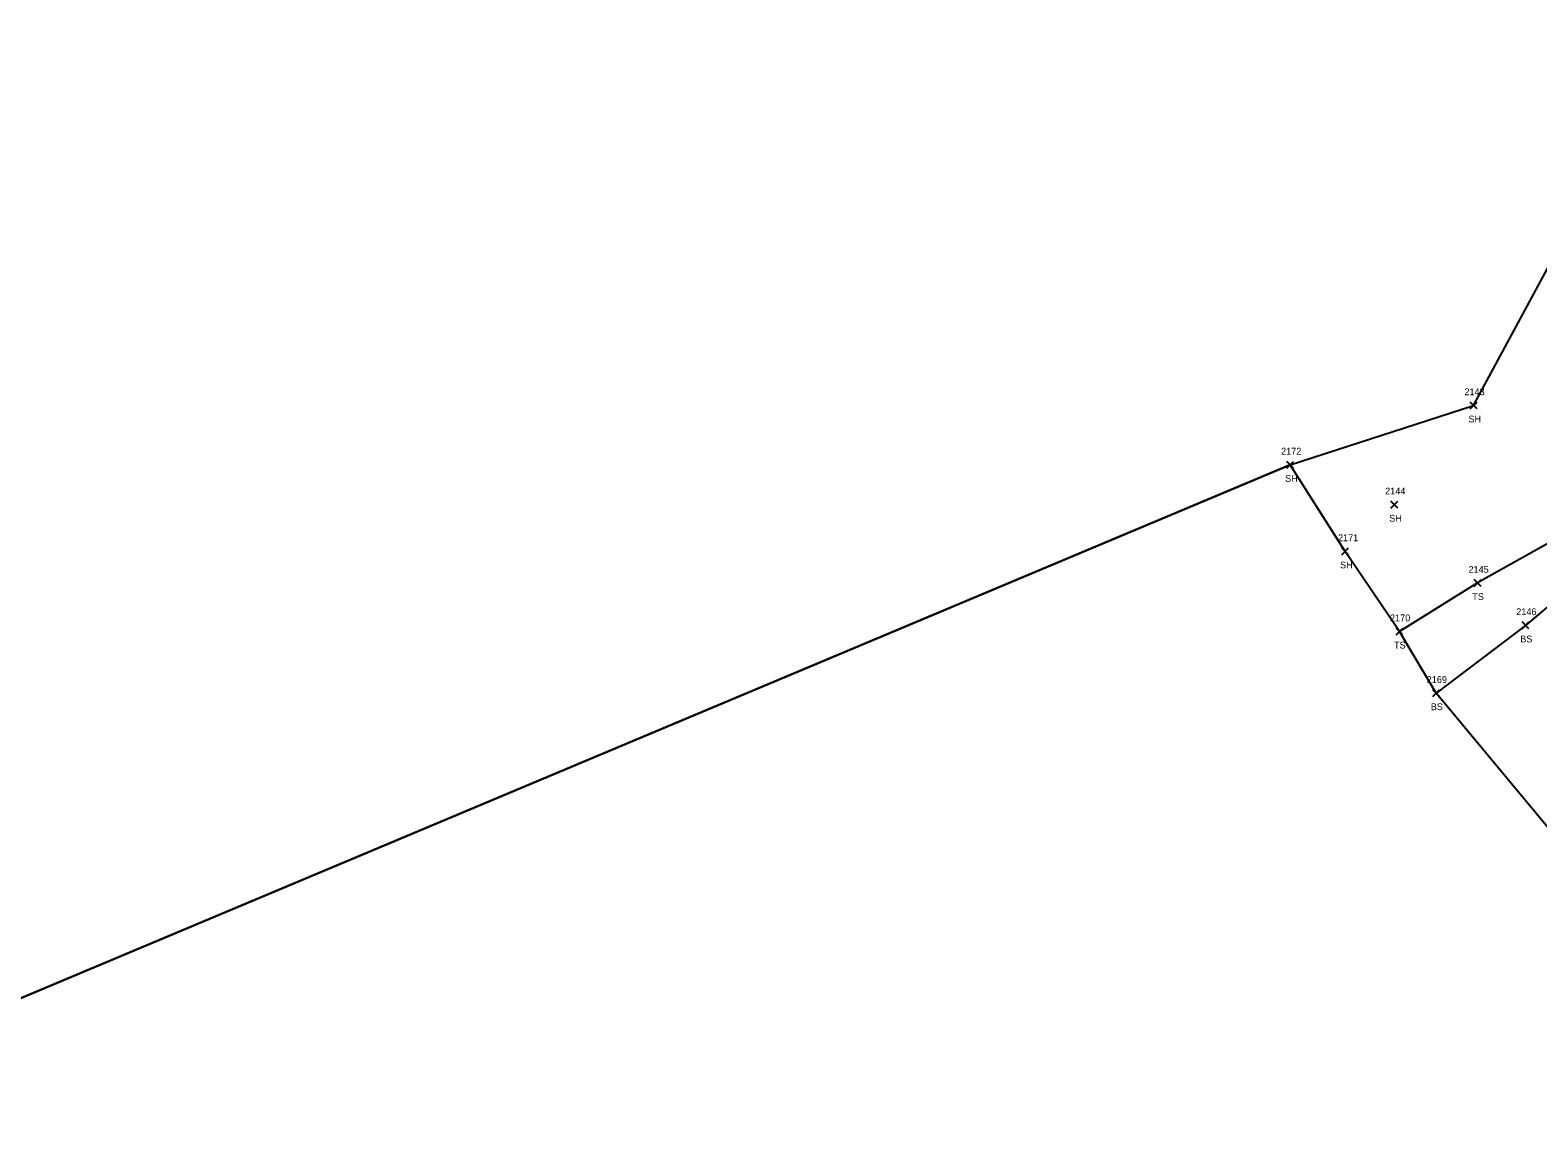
# Model space of a CAD drawing. Extents: x 1472233 to 1475777, y 540726 to 543442.
# Drawn here: x 1474263.9 to 1474707, y 542884.7 to 543209.8 of the extents above; entities that cross this region are included whole.
import ezdxf

# ---------------------------------------------------------------- set-up
doc = ezdxf.new("R2010")
doc.units = 0
for name, color, linetype in [('L_A', 7, 'Continuous'), ('L_I', 7, 'Continuous'), ('L_TIC', 7, 'Continuous'), ('LELB', 7, 'Continuous'), ('LSOGP', 7, 'Continuous')]:
    doc.layers.add(name, color=color, linetype=linetype)

msp = doc.modelspace()

# ---------------------------------------------------------------- linework, layer by layer
at = {"layer": 'L_TIC'}
for points in [[(1474687.09, 543098.49), (1474689.09, 543100.49)], [(1474689.09, 543098.49), (1474687.09, 543100.49)], [(1474633.21, 543081.03), (1474635.21, 543083.03)], [(1474635.21, 543081.03), (1474633.21, 543083.03)], [(1474663.78, 543069.31), (1474665.78, 543071.31)], [(1474665.78, 543069.31), (1474663.78, 543071.31)], [(1474649.36, 543055.57), (1474651.36, 543057.57)], [(1474651.36, 543055.57), (1474649.36, 543057.57)], [(1474688.27, 543046.28), (1474690.27, 543048.28)], [(1474690.27, 543046.28), (1474688.27, 543048.28)], [(1474665.29, 543032.02), (1474667.29, 543034.02)], [(1474667.29, 543032.02), (1474665.29, 543034.02)], [(1474702.36, 543033.83), (1474704.36, 543035.83)], [(1474704.36, 543033.83), (1474702.36, 543035.83)], [(1474676.06, 543013.89), (1474678.06, 543015.89)], [(1474678.06, 543013.89), (1474676.06, 543015.89)]]:
    msp.add_lwpolyline(points, dxfattribs=at)
at = {"layer": 'LELB'}
for points in [[(1474774.86, 543209.81), (1474768.36, 543168.66), (1474758.97, 543133.29), (1474732.48, 543071.51), (1474689.27, 543047.28), (1474666.29, 543033.02)], [(1474783.97, 543209.71), (1474773.95, 543166.18), (1474767.1, 543129.22), (1474741.6, 543067.26), (1474703.36, 543034.83), (1474677.06, 543014.89)]]:
    msp.add_lwpolyline(points, dxfattribs=at)
at = {"layer": 'LSOGP'}
for points in [[(1474164.82, 542884.74), (1474634.21, 543082.03), (1474688.09, 543099.49), (1474722.89, 543164)], [(1474634.21, 543082.03), (1474164.82, 542884.74)], [(1474713.35, 542971.28), (1474677.06, 543014.89), (1474666.29, 543033.02), (1474650.36, 543056.57), (1474634.21, 543082.03)]]:
    msp.add_lwpolyline(points, dxfattribs=at)

# ---------------------------------------------------------------- texts
at = {"layer": 'L_A'}
for s, p in [('SH', (1474686.57, 543094.49)), ('SH', (1474632.7, 543077.03)), ('SH', (1474663.27, 543065.31)), ('SH', (1474648.85, 543051.57)), ('TS', (1474687.68, 543042.28)), ('TS', (1474664.7, 543028.02)), ('BS', (1474701.8, 543029.83)), ('BS', (1474675.5, 543009.89))]:
    msp.add_text(s, height=2, dxfattribs=at).set_placement(p)
at = {"layer": 'L_I'}
for s, p in [('2143', (1474685.39, 543102.49)), ('2172', (1474631.52, 543085.03)), ('2144', (1474662.09, 543073.31)), ('2171', (1474648.24, 543059.57)), ('2145', (1474686.58, 543050.28)), ('2170', (1474663.52, 543036.02)), ('2146', (1474700.61, 543037.83)), ('2169', (1474674.31, 543017.89))]:
    msp.add_text(s, height=2, dxfattribs=at).set_placement(p)

doc.saveas('drawing.dxf')
